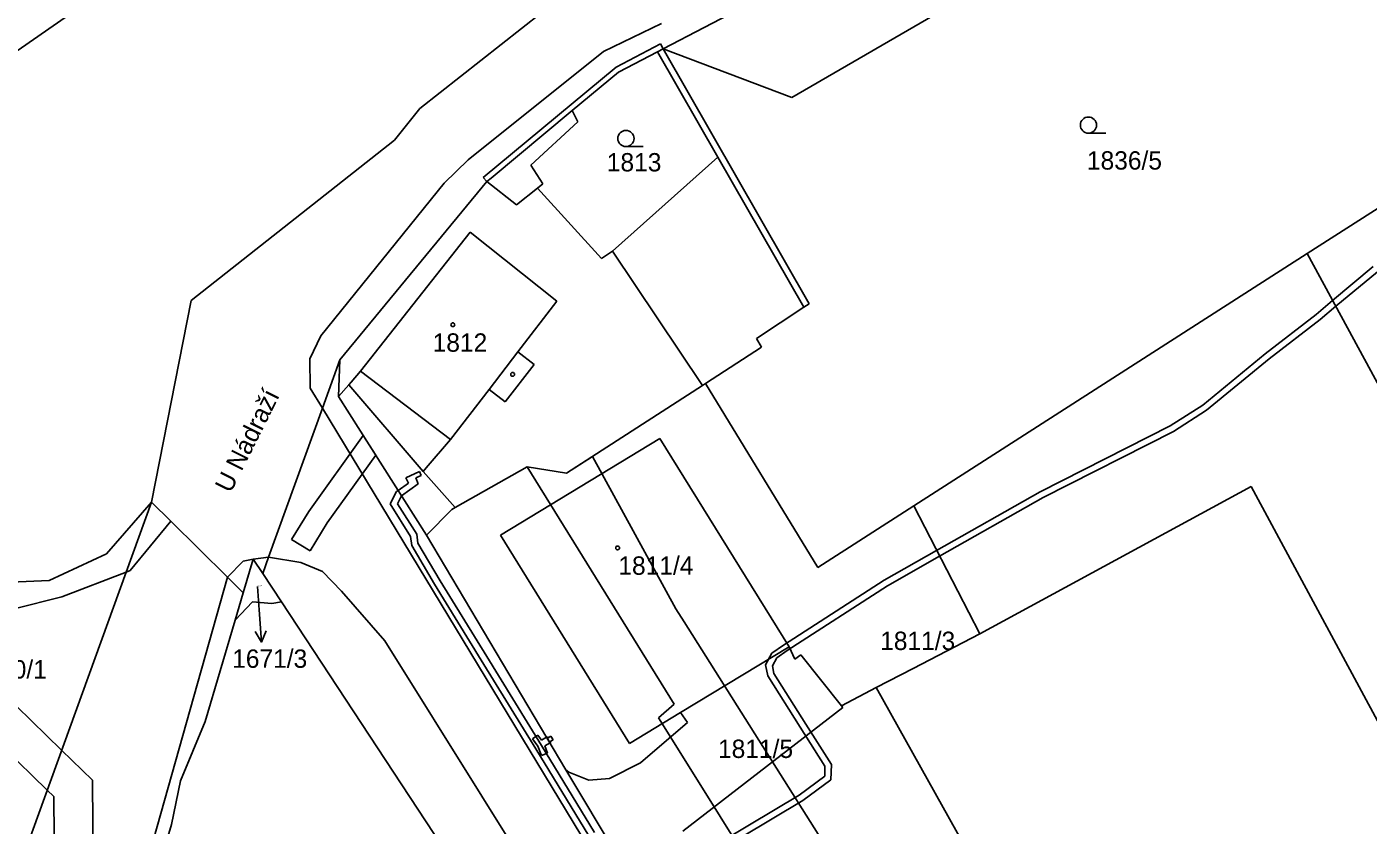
# Model space of a CAD drawing. Extents: x -785744 to -782822, y -1067550 to -1063910.
# Drawn here: x -784102.3 to -783978, y -1064976.1 to -1064902.2 of the extents above; entities that cross this region are included whole.
import ezdxf

# ---------------------------------------------------------------- set-up
doc = ezdxf.new("R2010")
doc.units = 0
for name, color, linetype in [('Hranice parcel', 7, 'Continuous'), ('Parcelní čísla', 7, 'Continuous'), ('Pop_ČP_popisy', 7, 'Continuous'), ('Vnitřní kresba', 7, 'Continuous'), ('Věcná břemena k části', 7, 'Continuous'), ('Značky budov', 7, 'Continuous'), ('Značky kultur', 7, 'Continuous')]:
    doc.layers.add(name, color=color, linetype=linetype)

msp = doc.modelspace()

# ---------------------------------------------------------------- linework, layer by layer
at = {"layer": 'Hranice parcel'}
for p, q in [((-783974.09, -1064917.03), (-783983.68, -1064923.18)), ((-783983.68, -1064923.18), (-784020.13, -1064946.57)), ((-783983.68, -1064923.18), (-783941.4, -1065001.36)), ((-784039.41, -1064935.21), (-784034.23, -1064931.86)), ((-784058.4, -1064949.28), (-784043.64, -1064940.32)), ((-784043.64, -1064940.32), (-784031.68, -1064959.63)), ((-784046.45, -1064968.56), (-784058.4, -1064949.28)), ((-784031.68, -1064959.63), (-784041.72, -1064965.71)), ((-784031.13, -1064960.77), (-784031.68, -1064959.63)), ((-784030.59, -1064960.37), (-784031.13, -1064960.77)), ((-784026.83, -1064965.07), (-784030.59, -1064960.37)), ((-784026.83, -1064965.07), (-784023.6, -1064963.39)), ((-784041.72, -1064965.71), (-784046.45, -1064968.56)), ((-784041.09, -1064966.61), (-784041.72, -1064965.71)), ((-784041.52, -1064976.7), (-784026.7, -1064965.23)), ((-784026.7, -1064965.23), (-784026.83, -1064965.07)), ((-784045.43, -1064970.35), (-784041.09, -1064966.61)), ((-784048.32, -1064971.82), (-784045.43, -1064970.35)), ((-784052.34, -1064971.02), (-784052.07, -1064971.24)), ((-784044.03, -1064984.88), (-784052.34, -1064971.02)), ((-784052.07, -1064971.24), (-784050.21, -1064971.98)), ((-784050.21, -1064971.98), (-784048.32, -1064971.82))]:
    msp.add_line(p, q, dxfattribs=at)
for points in [[(-784031.43, -1064908.72), (-784001.04, -1064891.09)], [(-784114.54, -1064912.29), (-784086.98, -1064893.14)], [(-784065.88, -1064909.74), (-784047.04, -1064894.91)], [(-784043.35, -1064904.22), (-784031.94, -1064898.25)], [(-784047.47, -1064906.37), (-784043.87, -1064904.51)], [(-784043.87, -1064904.51), (-784043.35, -1064904.22)], [(-784043.35, -1064904.22), (-784031.43, -1064908.72)], [(-784043.35, -1064904.22), (-784029.83, -1064927.85)], [(-784051.77, -1064909.94), (-784047.47, -1064906.37)], [(-784068.22, -1064912.67), (-784065.88, -1064909.74)], [(-784059.28, -1064916.19), (-784051.77, -1064909.94)], [(-784051.77, -1064909.94), (-784051.24, -1064910.99)], [(-784055.6, -1064915), (-784051.24, -1064910.99)], [(-784087.06, -1064927.55), (-784068.22, -1064912.67)], [(-784055.6, -1064915), (-784054.48, -1064916.73)], [(-784059.67, -1064916.51), (-784059.28, -1064916.19)], [(-784073.29, -1064933.04), (-784059.67, -1064916.51)], [(-784054.98, -1064917.13), (-784054.48, -1064916.73)], [(-784054.98, -1064917.13), (-784049.04, -1064923.64)], [(-784049.04, -1064923.64), (-784048.03, -1064922.97)], [(-784048.03, -1064922.97), (-784039.71, -1064935.4)], [(-784090.74, -1064946.21), (-784087.06, -1064927.55)], [(-784034.69, -1064931.05), (-784030.31, -1064928.16)], [(-784030.31, -1064928.16), (-784029.83, -1064927.85)], [(-784034.69, -1064931.05), (-784034.23, -1064931.86)], [(-784074.9, -1064937.51), (-784073.29, -1064933.04)], [(-784073.4, -1064936.44), (-784073.29, -1064933.04)], [(-784052.29, -1064943.54), (-784039.71, -1064935.4)], [(-784039.71, -1064935.4), (-784039.41, -1064935.21)], [(-784039.41, -1064935.21), (-784029, -1064952.26)], [(-784073.4, -1064936.44), (-784065.25, -1064949.27)], [(-784079.88, -1064951.32), (-784074.9, -1064937.51)], [(-784062.59, -1064946.71), (-784055.95, -1064942.95)], [(-784055.95, -1064942.95), (-784052.29, -1064943.54)], [(-784014.01, -1064958.41), (-783988.87, -1064944.76)], [(-783988.87, -1064944.76), (-783955.05, -1065007.55)], [(-784094.89, -1064951.01), (-784090.74, -1064946.21)], [(-784093.09, -1064952.7), (-784090.74, -1064946.21)], [(-784090.74, -1064946.21), (-784088.95, -1064947.98)], [(-784065.25, -1064949.27), (-784062.9, -1064946.89)], [(-784062.9, -1064946.89), (-784062.59, -1064946.71)], [(-784020.13, -1064946.57), (-784029, -1064952.26)], [(-784020.13, -1064946.57), (-784014.01, -1064958.41)], [(-784088.95, -1064947.98), (-784083.7, -1064953.17)], [(-784065.25, -1064949.27), (-784052.34, -1064971.02)], [(-784100.2, -1064953.48), (-784094.89, -1064951.01)], [(-784082.24, -1064954.61), (-784081.31, -1064951.48)], [(-784081.31, -1064951.48), (-784080.42, -1064952.83)], [(-784080.42, -1064952.83), (-784079.88, -1064951.32)], [(-784105.2, -1064953.7), (-784100.2, -1064953.48)], [(-784104.05, -1064982.98), (-784093.09, -1064952.7)], [(-784083.7, -1064953.17), (-784082.24, -1064954.61)], [(-784080.42, -1064952.83), (-784078.7, -1064955.45)], [(-784082.99, -1064957.15), (-784082.24, -1064954.61)], [(-784082.99, -1064957.15), (-784081.37, -1064955.46)], [(-784081.37, -1064955.46), (-784079.59, -1064955.59)], [(-784079.59, -1064955.59), (-784078.7, -1064955.45)], [(-784078.7, -1064955.45), (-784055.7, -1064990.44)], [(-784085.77, -1064966.52), (-784082.99, -1064957.15)], [(-784020.19, -1064961.61), (-784014.01, -1064958.41)], [(-784023.6, -1064963.39), (-784020.19, -1064961.61)], [(-784023.6, -1064963.39), (-784009.3, -1064989.03)], [(-784088.03, -1064972.04), (-784085.77, -1064966.52)], [(-784088.87, -1064976.07), (-784088.03, -1064972.04)], [(-784095.67, -1064998.74), (-784088.87, -1064976.07)]]:
    msp.add_lwpolyline(points, dxfattribs=at)
at = {"layer": 'Pop_ČP_popisy'}
msp.add_line((-784080.76, -1064956.18), (-784080.55, -1064959.17), dxfattribs=at)
for points in [[(-784080.91, -1064954.02), (-784080.76, -1064956.18)], [(-784080.12, -1064958.14), (-784080.55, -1064959.17), (-784081.12, -1064958.21)]]:
    msp.add_lwpolyline(points, dxfattribs=at)
at = {"layer": 'Vnitřní kresba'}
for points in [[(-784048.86, -1064904.46), (-784043.5, -1064901.88)], [(-784047.7, -1064905.92), (-784043.58, -1064903.77)], [(-784043.58, -1064903.77), (-784043.35, -1064904.22)], [(-784061.41, -1064914.49), (-784048.86, -1064904.46)], [(-784043.87, -1064904.51), (-784038.28, -1064914.25)], [(-784060, -1064916.13), (-784047.7, -1064905.92)], [(-784063.61, -1064916.68), (-784061.41, -1064914.49)], [(-784048.03, -1064922.97), (-784038.28, -1064914.25)], [(-784038.28, -1064914.25), (-784030.31, -1064928.16)], [(-784060, -1064916.13), (-784059.67, -1064916.51)], [(-784075.04, -1064930.8), (-784063.61, -1064916.68)], [(-784059.67, -1064916.51), (-784056.91, -1064918.67)], [(-784056.91, -1064918.67), (-784054.98, -1064917.13)], [(-784071.36, -1064934.08), (-784061.23, -1064921.21)], [(-784061.23, -1064921.21), (-784053.19, -1064927.61)], [(-784056.8, -1064932.3), (-784053.19, -1064927.61)], [(-784076.06, -1064932.95), (-784075.04, -1064930.8)], [(-784059.47, -1064935.77), (-784056.8, -1064932.3)], [(-784056.8, -1064932.3), (-784055.3, -1064933.45)], [(-784076.06, -1064932.95), (-784076.03, -1064935.65)], [(-784057.98, -1064936.93), (-784055.3, -1064933.45)], [(-784072.23, -1064935.09), (-784071.36, -1064934.08)], [(-784071.36, -1064934.08), (-784063.04, -1064940.4)], [(-784076.03, -1064935.65), (-784074.9, -1064937.51)], [(-784073.4, -1064936.44), (-784072.46, -1064935.35)], [(-784072.46, -1064935.35), (-784072.23, -1064935.09)], [(-784072.46, -1064935.35), (-784065.58, -1064943.38)], [(-784063.04, -1064940.4), (-784059.47, -1064935.77)], [(-784059.47, -1064935.77), (-784057.98, -1064936.93)], [(-784074.9, -1064937.51), (-783956.48, -1065133.08)], [(-784065.28, -1064943.03), (-784063.04, -1064940.4)], [(-784065.58, -1064943.38), (-784065.28, -1064943.03)], [(-784065.58, -1064943.38), (-784062.59, -1064946.71)], [(-784092.72, -1064952.56), (-784088.95, -1064947.98)], [(-784083.7, -1064953.17), (-784082.24, -1064951.69)], [(-784082.24, -1064951.69), (-784081.31, -1064951.48)], [(-784081.31, -1064951.48), (-784079.88, -1064951.32)], [(-784079.88, -1064951.32), (-784076.91, -1064951.79)], [(-784076.91, -1064951.79), (-784074.88, -1064952.65)], [(-784112.95, -1065056.82), (-784083.7, -1064953.17)], [(-784099.05, -1064954.99), (-784093.09, -1064952.7)], [(-784093.09, -1064952.7), (-784092.72, -1064952.56)], [(-784074.88, -1064952.65), (-784073.13, -1064954.45)], [(-784073.13, -1064954.45), (-784069.13, -1064959.07)], [(-784103.46, -1064956.11), (-784099.05, -1064954.99)], [(-784069.13, -1064959.07), (-784051.14, -1064987.83)]]:
    msp.add_lwpolyline(points, dxfattribs=at)
at = {"layer": 'Věcná břemena k části'}
for p, q in [((-783982.87, -1064928.82), (-783987.58, -1064932.48)), ((-783987.2, -1064932.94), (-783982.49, -1064929.28)), ((-783987.58, -1064932.48), (-783993.36, -1064937.22)), ((-783993, -1064937.7), (-783987.2, -1064932.94)), ((-783993.36, -1064937.22), (-783996.38, -1064939.14)), ((-783996.08, -1064939.66), (-783993, -1064937.7)), ((-783996.38, -1064939.14), (-784008.43, -1064945.25)), ((-784008.15, -1064945.77), (-783996.08, -1064939.66)), ((-784022.87, -1064953.44), (-784032.2, -1064959.45)), ((-784031.86, -1064959.95), (-784022.55, -1064953.96)), ((-784032.2, -1064959.45), (-784033.26, -1064960.21)), ((-784033.26, -1064960.21), (-784033.86, -1064961.27)), ((-784033.22, -1064961.37), (-784032.8, -1064960.63)), ((-784032.8, -1064960.63), (-784031.86, -1064959.95)), ((-784033.86, -1064961.27), (-784033.65, -1064962.31)), ((-784033.09, -1064962.09), (-784033.22, -1064961.37)), ((-784028.35, -1064970.68), (-784028.38, -1064971.61)), ((-784027.8, -1064971.93), (-784027.75, -1064970.52)), ((-784028.38, -1064971.61), (-784030.75, -1064973.34)), ((-784030.41, -1064973.84), (-784027.8, -1064971.93)), ((-784030.75, -1064973.34), (-784045.21, -1064981.99)), ((-784044.91, -1064982.51), (-784030.41, -1064973.84))]:
    msp.add_line(p, q, dxfattribs=at)
for points in [[(-783977.57, -1064924.4), (-783981.33, -1064927.53)], [(-783981.04, -1064928.07), (-783977.19, -1064924.88)], [(-783981.33, -1064927.53), (-783982.87, -1064928.82)], [(-783982.49, -1064929.28), (-783981.04, -1064928.07)], [(-784071.12, -1064940.03), (-784076.17, -1064947.09)], [(-784069.96, -1064941.85), (-784071.12, -1064940.03)], [(-784074.46, -1064948.13), (-784069.96, -1064941.85)], [(-784049.9, -1064942), (-784052.29, -1064943.54)], [(-784042.17, -1064956.09), (-784049.9, -1064942)], [(-784065.92, -1064943.37), (-784067.17, -1064943.95)], [(-784065.75, -1064943.73), (-784065.92, -1064943.37)], [(-784055.95, -1064942.95), (-784042.33, -1064964.93)], [(-784052.29, -1064943.54), (-784055.95, -1064942.95)], [(-784066.94, -1064944.44), (-784067.88, -1064945.13)], [(-784067.56, -1064945.63), (-784066.02, -1064944.51)], [(-784067.17, -1064943.95), (-784066.94, -1064944.44)], [(-784066.26, -1064943.97), (-784065.75, -1064943.73)], [(-784066.02, -1064944.51), (-784066.26, -1064943.97)], [(-784068.03, -1064945.24), (-784068.64, -1064946.38)], [(-784067.88, -1064945.13), (-784068.03, -1064945.24)], [(-784067.94, -1064946.36), (-784067.56, -1064945.63)], [(-784067.56, -1064945.63), (-784067.88, -1064945.13)], [(-784067.88, -1064945.13), (-784067.56, -1064945.63)], [(-784008.43, -1064945.25), (-784018.01, -1064950.68)], [(-784017.73, -1064951.22), (-784008.15, -1064945.77)], [(-784076.17, -1064947.09), (-784077.75, -1064949.67)], [(-784068.64, -1064946.38), (-784066.75, -1064949.39)], [(-784066.17, -1064949.17), (-784067.94, -1064946.36)], [(-784076.05, -1064950.72), (-784074.46, -1064948.13)], [(-784077.75, -1064949.67), (-784076.05, -1064950.72)], [(-784066.75, -1064949.39), (-784066.63, -1064950.22)], [(-784066.05, -1064950.02), (-784066.17, -1064949.17)], [(-784066.63, -1064950.22), (-784064.51, -1064953.8)], [(-784063.99, -1064953.5), (-784066.05, -1064950.02)], [(-784018.01, -1064950.68), (-784022.87, -1064953.44)], [(-784022.55, -1064953.96), (-784017.73, -1064951.22)], [(-784059.67, -1064960.52), (-784063.99, -1064953.5)], [(-784098.59, -1065143.78), (-784112.23, -1065112.48), (-784118.48, -1065089.28), (-784116.33, -1065064.36), (-784104.09, -1065023.11), (-784096.03, -1064992.54), (-784096.21, -1064971.97), (-784099.06, -1064969.19), (-784110.21, -1064958.33), (-784115.57, -1064954.12), (-784118.08, -1064956.71), (-784112.57, -1064961.03), (-784100.39, -1064972.88), (-784099.77, -1064973.49), (-784099.61, -1064992.08), (-784107.55, -1065022.17), (-784119.87, -1065063.68), (-784122.1, -1065089.6), (-784115.61, -1065113.68), (-784102.27, -1065144.31)], [(-784064.51, -1064953.8), (-784060.19, -1064960.84)], [(-784041.39, -1064957.31), (-784042.17, -1064956.09)], [(-784034.11, -1064968.85), (-784041.39, -1064957.31)], [(-784060.19, -1064960.84), (-784055.14, -1064969.07)], [(-784054.62, -1064968.75), (-784059.67, -1064960.52)], [(-784030.12, -1064966.78), (-784033.09, -1064962.09)], [(-784033.65, -1064962.31), (-784030.65, -1064967.05)], [(-784042.33, -1064964.93), (-784043.76, -1064966.2)], [(-784043.76, -1064966.2), (-784040.15, -1064971.98)], [(-784030.65, -1064967.05), (-784028.35, -1064970.68)], [(-784027.75, -1064970.52), (-784030.12, -1064966.78)], [(-784054.94, -1064967.79), (-784055.43, -1064968.14)], [(-784055.43, -1064968.14), (-784054.94, -1064968.82)], [(-784054.6, -1064968.27), (-784054.94, -1064967.79)], [(-784054.14, -1064967.99), (-784054.6, -1064968.27)], [(-784054.05, -1064967.94), (-784054.14, -1064967.99)], [(-784054.14, -1064967.99), (-784053.82, -1064968.52)], [(-784053.82, -1064968.52), (-784054.14, -1064967.99)], [(-784054, -1064968.03), (-784054.05, -1064967.94)], [(-784053.74, -1064967.88), (-784054, -1064968.03)], [(-784053.8, -1064968.39), (-784053.54, -1064968.24)], [(-784053.74, -1064968.47), (-784053.8, -1064968.39)], [(-784053.54, -1064968.24), (-784053.74, -1064967.88)], [(-784055.14, -1064969.07), (-784050.23, -1064977.12)], [(-784054.94, -1064968.82), (-784054.6, -1064969.68)], [(-784049.71, -1064976.8), (-784054.62, -1064968.75)], [(-784054.6, -1064969.68), (-784054.04, -1064969.46)], [(-784054.31, -1064968.8), (-784053.82, -1064968.52)], [(-784054.04, -1064969.46), (-784054.31, -1064968.8)], [(-784053.82, -1064968.52), (-784053.74, -1064968.47)], [(-784021.32, -1064989.11), (-784034.11, -1064968.85)], [(-784040.15, -1064971.98), (-784027.24, -1064992.64)]]:
    msp.add_lwpolyline(points, dxfattribs=at)
at = {"layer": 'Značky budov'}
for centre in [(-784062.82, -1064929.78), (-784057.28, -1064934.38), (-784047.56, -1064950.46)]:
    msp.add_circle(centre, 0.175, dxfattribs=at)
at = {"layer": 'Značky kultur'}
for p, q in [((-784003.95, -1064912.04), (-784002.35, -1064912.04)), ((-784046.79, -1064913.28), (-784045.19, -1064913.28))]:
    msp.add_line(p, q, dxfattribs=at)
for centre in [(-784003.95, -1064911.29), (-784046.79, -1064912.53)]:
    msp.add_circle(centre, 0.75, dxfattribs=at)

# ---------------------------------------------------------------- texts
at = {"layer": 'Parcelní čísla'}
for s, height, p in [('1836/5', 1.7, (-784004.09, -1064915.41)), ('1813', 1.7, (-784048.56, -1064915.58)), ('1812', 1.7, (-784064.69, -1064932.28)), ('1811/4', 1.7, (-784047.49, -1064952.94)), ('1671/3', 0.1, (-784080.91, -1064954.02)), ('1811/3', 1.7, (-784023.24, -1064959.91)), ('1680/1', 1.7, (-784107.38, -1064962.55)), ('1811/5', 1.7, (-784038.26, -1064969.91))]:
    msp.add_text(s, height=height, dxfattribs=at).set_placement(p)
at = {"layer": 'Pop_ČP_popisy'}
msp.add_text('U Nádraží', height=1.7, rotation=63.3719, dxfattribs=at).set_placement((-784083.41, -1064945.45))
msp.add_text('1671/3', height=1.7, dxfattribs=at).set_placement((-784083.26, -1064961.56))

doc.saveas('drawing.dxf')
